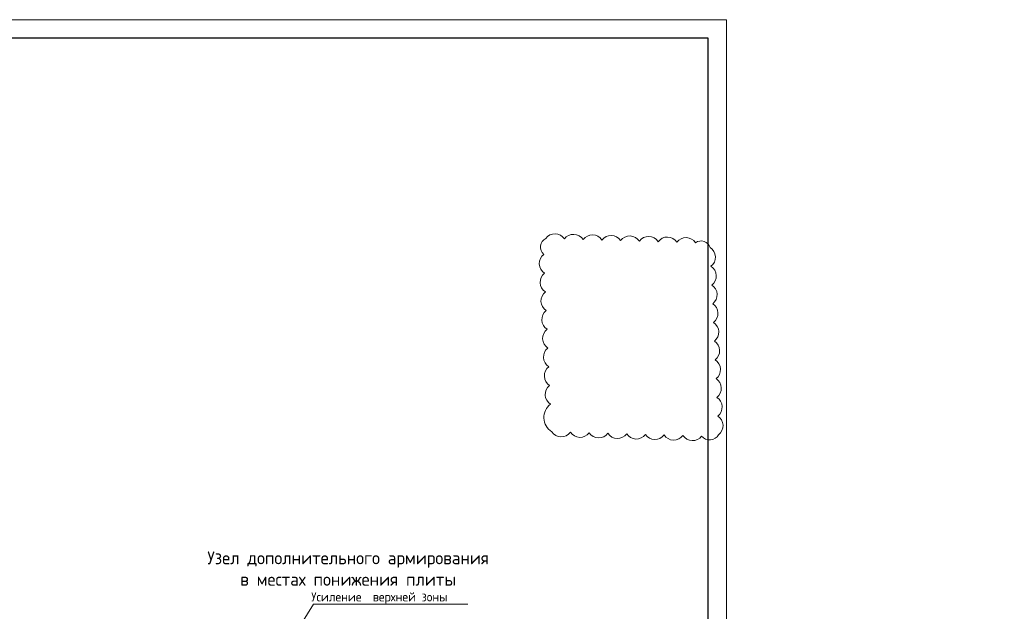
# Model space of a CAD drawing. Header units: millimetres. Extents: x 448962 to 1592680, y -326645 to -197113.
# Tile 376 of 398: x 867144 to 893927, y -260802 to -244700. Entities that reach past the tile are written whole.
import ezdxf
from ezdxf import colors
from ezdxf.entities.mleader import LeaderData, LeaderLine
from ezdxf.math import Vec2, Vec3

# ---------------------------------------------------------------- set-up
doc = ezdxf.new("R2010")
doc.units = ezdxf.units.MM
for name, color, linetype, lineweight in [('РАЗМЕРЫ', 1, 'Continuous', 9), ('ТОНКИЕ', 7, 'Continuous', 9), ('Узлы', 7, 'Continuous', 0)]:
    doc.layers.add(name, color=color, linetype=linetype, lineweight=lineweight)
doc.layers.add('ТОЛСТЫЕ_ОСНОВНЫЕ', color=6, linetype='Continuous')
doc.styles.add('GOST-2.304_Type-B', font='GOST_Common.ttf')

# ---------------------------------------------------------------- blocks, each defined once
blk = doc.blocks.new('*U17')
at = {"layer": 'ТОЛСТЫЕ_ОСНОВНЫЕ', "color": 6}
blk.add_lwpolyline([(20, 5), (886, 5), (886, 415), (20, 415)], close=True, dxfattribs=at)
at = {"layer": 'ТОНКИЕ'}
blk.add_lwpolyline([(0, 0), (891, 0), (891, 420), (0, 420)], close=True, dxfattribs=at)
blk = doc.blocks.new('_None')

msp = doc.modelspace()

# ---------------------------------------------------------------- linework, layer by layer
at = {"layer": 'РАЗМЕРЫ', "color": 240, "true_color": 0xed1f24}
msp.add_lwpolyline([(881615.7, -255912.4, 0.5205671), (882125.5, -255927.3, 0.5205671), (882635.3, -255942.1, 0.5205671), (883145.1, -255957, 0.5205671), (883654.9, -255971.9, 0.5205671), (884164.7, -255986.8, 0.5205671), (884674.5, -256001.7, 0.5205671), (885184.3, -256016.6, 0.5205671), (885694.1, -256031.5, 0.5205671), (886154.3, -255997.5, 0.5205671), (886131.4, -255488, 0.5205671), (886108.6, -254978.5, 0.5205671), (886085.7, -254469, 0.5205671), (886062.9, -253959.5, 0.5205671), (886040, -253450, 0.5205671), (886017.2, -252940.4, 0.5205671), (885994.3, -252430.9, 0.5205671), (885971.5, -251921.4, 0.5205671), (885948.6, -251411.9, 0.5205671), (885925.8, -250902.4, 0.5205671), (885530.1, -250771.6, 0.5205671), (885020.3, -250756.7, 0.5205671), (884510.5, -250741.8, 0.5205671), (884000.7, -250727, 0.5205671), (883490.9, -250712.1, 0.5205671), (882981, -250697.2, 0.5205671), (882471.2, -250682.3, 0.5205671), (881961.4, -250667.4, 0.5205671), (881451.6, -250652.5, 0.5205671), (881399.3, -251088, 0.5205671), (881422.2, -251597.5, 0.5205671), (881445, -252107, 0.5205671), (881467.9, -252616.5, 0.5205671), (881490.7, -253126, 0.5205671), (881513.6, -253635.5, 0.5205671), (881536.4, -254145.1, 0.5205671), (881559.3, -254654.6, 0.5205671), (881582.1, -255164.1, 0.5205671)], format="xyb", close=True, dxfattribs=at)

# ---------------------------------------------------------------- block references
at = {"xscale": 100, "yscale": 100, "zscale": 100}
msp.add_blockref('*U17', (797268.4, -286700.4), dxfattribs=at)

# ---------------------------------------------------------------- texts
at = {"layer": 'Узлы', "color": 80, "linetype": 'Continuous', "lineweight": 0, "insert": (876011.4, -259638.8), "char_height": 350, "width": 10464.96, "attachment_point": 5, "style": 'GOST-2.304_Type-B'}
msp.add_mtext('\\pi136.85;Узел дополнительного армирования \\Pв местах понижения плиты ', dxfattribs=at)

# ---------------------------------------------------------------- leaders
at = {"layer": 'РАЗМЕРЫ'}
ml = msp.add_multileader_mtext('Standard', dxfattribs=at)
ml.set_content('Усиление  верхней зоны ', color=256, style='GOST-2.304_Type-B')
ml.set_leader_properties(color=256, linetype='ByLayer', lineweight=15)
ml.set_arrow_properties(name='NONE')
ml.build(insert=Vec2(0, 0))
ml.multileader.update_dxf_attribs({"text_left_attachment_type": 6, "text_right_attachment_type": 6, "dogleg_length": 0.1, "arrow_head_size": 18})
ctx = ml.context
ctx.base_point, ctx.char_height, ctx.arrow_head_size, ctx.landing_gap_size, ctx.plane_origin = Vec3(875135.5, -260607.5), 250, 18, 20, Vec3(865580.4, -259220.7)
ctx.left_attachment, ctx.right_attachment, ctx.text_align_type = 6, 6, 1
notes = []
notes.append((ctx, [(0, (1, 1, 0), (875135.4, -260607.5), (1, 0), 0.1, [(0, [(874221, -262074.8)], 0, [])])]))
ctx.mtext.insert, ctx.mtext.alignment, ctx.mtext.flow_direction = Vec3(876927.6, -260282.5), 2, 5
for ctx, leaders in notes:
    for number, flags, end, landing, length, lines in leaders:
        leader = LeaderData()
        leader.index, (leader.has_last_leader_line, leader.has_dogleg_vector, leader.attachment_direction) = number, flags
        leader.last_leader_point, leader.dogleg_vector, leader.dogleg_length = Vec3(end), Vec3(landing), length
        for number, points, colour, breaks in lines:
            line = LeaderLine()
            line.index, line.vertices, line.color, line.breaks = number, Vec3.list(points), colors.encode_raw_color(colour), breaks
            leader.lines.append(line)
        ctx.leaders.append(leader)

doc.saveas('drawing.dxf')
